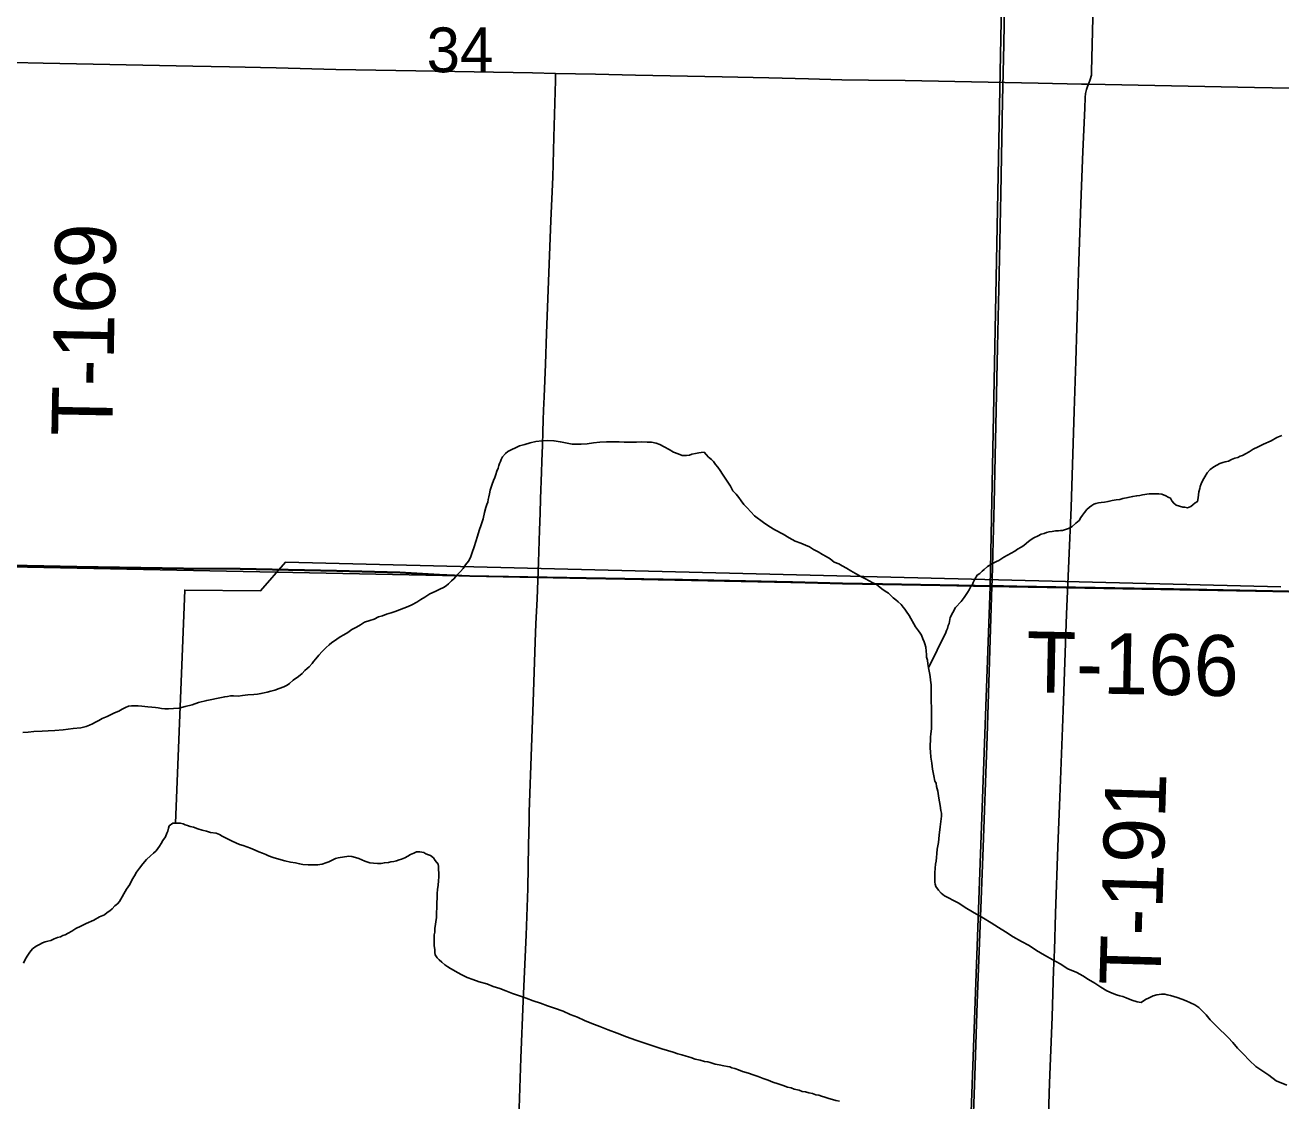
# Model space of a CAD drawing. Extents: x 2.4 to 73.1, y 4.5 to 25.6.
# Drawn here: x 47.569 to 48.155, y 18.287 to 18.789 of the extents above; entities that cross this region are included whole.
import ezdxf

# ---------------------------------------------------------------- set-up
doc = ezdxf.new("R2010")
doc.units = 0
for name, color, linetype in [('GM_X_County_Road', 7, 'Continuous'), ('GM_X_Interchange_Ramps', 7, 'Continuous'), ('GM_X_Minor_River', 7, 'Continuous'), ('GM_X_Section', 7, 'Continuous'), ('GM_X_Section_Text', 7, 'Continuous'), ('GM_X_State_Route', 7, 'Continuous'), ('GM_X_Township_Road', 7, 'Continuous'), ('GM_X_Township_Road_Text', 7, 'Continuous'), ('GM_X_US_Shield', 7, 'Continuous')]:
    doc.layers.add(name, color=color, linetype=linetype)

msp = doc.modelspace()

# ---------------------------------------------------------------- linework, layer by layer
at = {"layer": 'GM_X_County_Road'}
for points in [[(47.56352, 18.77134), (47.57771, 18.77106), (47.64763, 18.76963), (47.66471, 18.76927), (47.68646, 18.76885), (47.71441, 18.76814), (47.7517, 18.76746), (47.80608, 18.76652), (47.81688, 18.76628)], [(47.81688, 18.76628), (47.83559, 18.76588), (47.85423, 18.76542), (47.89462, 18.76467), (47.91637, 18.76418), (47.935, 18.76367), (47.95054, 18.76322), (47.96297, 18.76316), (47.98005, 18.76288), (48.01889, 18.76214), (48.04219, 18.76166), (48.06239, 18.76127), (48.06559, 18.7612)], [(48.06559, 18.7612), (48.14317, 18.75961), (48.19289, 18.75882), (48.21931, 18.75858), (48.26436, 18.75769), (48.29386, 18.75687), (48.31247, 18.75577), (48.32646, 18.75526), (48.38084, 18.75433), (48.42589, 18.75346), (48.47716, 18.75238), (48.50046, 18.75179), (48.51911, 18.75153), (48.55484, 18.75085), (48.57009, 18.75051)], [(47.51603, 18.53746), (47.59362, 18.53587), (47.64334, 18.53508), (47.66976, 18.53484), (47.7148, 18.53394), (47.74431, 18.53312), (47.76292, 18.53203), (47.7769, 18.53152), (47.83129, 18.53058), (47.87634, 18.52971), (47.92761, 18.52863), (47.9509, 18.52805), (47.96955, 18.52778), (48.00528, 18.52711), (48.02054, 18.52677)]]:
    msp.add_lwpolyline(points, dxfattribs=at)
at = {"layer": 'GM_X_Interchange_Ramps'}
for points in [[(47.51592, 18.53773), (47.5935, 18.53614), (47.64322, 18.53535), (47.66964, 18.53511), (47.71469, 18.53422), (47.74419, 18.5334), (47.7628, 18.5323), (47.77679, 18.53179), (47.83117, 18.53086), (47.87622, 18.52999), (47.92749, 18.52891), (47.95079, 18.52832), (47.96944, 18.52806), (48.00517, 18.52738), (48.02042, 18.52704), (48.02602, 18.52701), (48.03224, 18.52697), (48.10528, 18.52567), (48.14413, 18.52486), (48.18143, 18.52417)], [(48.18143, 18.52417), (48.14413, 18.52486), (48.10528, 18.52567), (48.03224, 18.52697), (48.02602, 18.52701), (48.02042, 18.52704), (48.00517, 18.52738), (47.96944, 18.52806), (47.95079, 18.52832), (47.92749, 18.52891), (47.87622, 18.52999), (47.83117, 18.53086), (47.77679, 18.53179), (47.7628, 18.5323), (47.74419, 18.5334), (47.71469, 18.53422), (47.66964, 18.53511), (47.64322, 18.53535), (47.5935, 18.53614), (47.51592, 18.53773)]]:
    msp.add_lwpolyline(points, dxfattribs=at)
at = {"layer": 'GM_X_Minor_River'}
for points in [[(47.69441, 18.483), (47.69688, 18.4847), (47.6986, 18.48622), (47.69993, 18.48755), (47.70088, 18.48849), (47.70183, 18.48925), (47.70336, 18.49077), (47.70393, 18.49172), (47.70507, 18.49304), (47.70641, 18.49475), (47.70793, 18.49646), (47.70983, 18.49835), (47.71117, 18.49949), (47.7125, 18.50062), (47.71364, 18.50138), (47.71478, 18.50214), (47.71631, 18.50327), (47.71802, 18.50422), (47.71992, 18.50536), (47.72183, 18.50668), (47.72392, 18.50781), (47.72582, 18.50895), (47.72773, 18.51009), (47.7302, 18.51084), (47.73229, 18.51159), (47.7342, 18.51254), (47.7361, 18.5131), (47.738, 18.51386), (47.74009, 18.51442), (47.742, 18.51518), (47.74808, 18.51744), (47.7498, 18.5182), (47.75208, 18.51952), (47.75398, 18.52065), (47.75589, 18.52179), (47.75817, 18.5233), (47.76065, 18.52444), (47.76293, 18.52557), (47.76464, 18.52633), (47.76578, 18.52708), (47.76693, 18.52803), (47.76826, 18.52936), (47.76959, 18.53049), (47.77093, 18.5322), (47.77245, 18.53372), (47.77378, 18.53523), (47.77493, 18.53694), (47.77626, 18.53865), (47.77721, 18.54036), (47.77798, 18.54263), (47.77893, 18.54529), (47.7797, 18.54776), (47.78046, 18.55023), (47.78123, 18.55289), (47.78219, 18.55555), (47.78314, 18.55839), (47.78372, 18.56124), (47.78429, 18.56371), (47.78486, 18.56504), (47.78525, 18.56618), (47.78544, 18.56732), (47.78582, 18.56865), (47.78601, 18.56998), (47.7864, 18.57169), (47.78678, 18.57321), (47.78735, 18.57454), (47.78793, 18.57625), (47.7885, 18.57758), (47.78907, 18.5791), (47.78945, 18.58062), (47.79003, 18.58195), (47.79041, 18.58327), (47.79079, 18.58422), (47.79117, 18.58517), (47.79155, 18.58612), (47.79213, 18.58726), (47.79346, 18.58878), (47.7946, 18.58973), (47.80012, 18.59237), (47.8026, 18.59312), (47.80507, 18.59388), (47.80773, 18.59444), (47.81058, 18.59481), (47.81325, 18.59499), (47.8161, 18.5948), (47.81914, 18.59422), (47.82237, 18.59364), (47.82465, 18.59325), (47.82655, 18.59324), (47.82883, 18.59324), (47.83169, 18.59342), (47.83454, 18.59379), (47.83758, 18.59416), (47.84062, 18.59434), (47.84386, 18.59434), (47.84652, 18.59433), (47.84899, 18.59413), (47.85203, 18.59412), (47.85469, 18.59411), (47.85717, 18.5943), (47.85964, 18.5941)], [(47.85964, 18.5941), (47.86173, 18.59409), (47.86382, 18.59371), (47.86553, 18.59313), (47.86762, 18.59199), (47.8699, 18.59065), (47.87199, 18.5895), (47.87408, 18.58874), (47.87598, 18.58797), (47.87807, 18.58796), (47.8794, 18.58815), (47.88054, 18.58853), (47.88225, 18.5889), (47.88377, 18.58909), (47.88492, 18.58928), (47.88625, 18.58946), (47.88719, 18.58832), (47.88833, 18.58718), (47.88966, 18.58603), (47.89061, 18.58508), (47.89156, 18.58374), (47.8927, 18.58241), (47.89365, 18.58089), (47.89478, 18.57917), (47.89858, 18.57365), (47.89971, 18.57137), (47.90123, 18.56984), (47.90237, 18.56832), (47.90351, 18.56679), (47.90484, 18.56508), (47.90635, 18.56355), (47.90806, 18.56165), (47.90977, 18.55974), (47.91395, 18.55669), (47.91642, 18.55497), (47.91926, 18.55325), (47.92307, 18.55115), (47.92591, 18.54943), (47.92876, 18.5479), (47.93142, 18.54695), (47.93351, 18.54599), (47.93541, 18.54522), (47.93731, 18.54408), (47.9394, 18.54293), (47.94149, 18.54178), (47.9432, 18.54083), (47.9451, 18.53968), (47.947, 18.53816), (47.94909, 18.53739), (47.95061, 18.53644), (47.9527, 18.53529), (47.95479, 18.53414), (47.95687, 18.53281), (47.95935, 18.53147), (47.96162, 18.53032), (47.96333, 18.52937), (47.96504, 18.52841), (47.96656, 18.52784), (47.96751, 18.52707), (47.96922, 18.52574), (47.97074, 18.5246), (47.97226, 18.52364), (47.9734, 18.5225), (47.97454, 18.52154), (47.97568, 18.52059), (47.97682, 18.51964), (47.97814, 18.5183), (47.97909, 18.51716), (47.97985, 18.51621), (47.98061, 18.51525), (47.98194, 18.51316), (47.98497, 18.50802), (47.9863, 18.50611), (47.98706, 18.50497), (47.98763, 18.50402), (47.98838, 18.50231), (47.98895, 18.50097), (47.98933, 18.50002), (47.98971, 18.4985), (47.98989, 18.4966), (47.99008, 18.49508), (47.99008, 18.49375), (47.99046, 18.49242), (47.99065, 18.4907), (47.99102, 18.4888), (47.9914, 18.48652), (47.99178, 18.48481), (47.99196, 18.4831), (47.99215, 18.48082), (47.99214, 18.47853), (47.99214, 18.47663), (47.99214, 18.47473), (47.99214, 18.47283), (47.99232, 18.47055), (47.99232, 18.46827), (47.99231, 18.46618), (47.99231, 18.46371), (47.9923, 18.46029), (47.99211, 18.45801), (47.99192, 18.45649), (47.99191, 18.45478)], [(48.12238, 18.58138), (48.12409, 18.5827), (48.12561, 18.58346), (48.12694, 18.58421), (48.12828, 18.58459), (48.12942, 18.58497), (48.13094, 18.58534), (48.13246, 18.5861), (48.13398, 18.58666), (48.13532, 18.58704), (48.13646, 18.58761), (48.1376, 18.58798), (48.13893, 18.58874), (48.14064, 18.58969), (48.14255, 18.59082), (48.14483, 18.59196), (48.14731, 18.59328), (48.15092, 18.59479), (48.15358, 18.5963), (48.15587, 18.59725)], [(47.99102, 18.4888), (47.99904, 18.50532), (47.99942, 18.50627), (47.9998, 18.50721), (48.00018, 18.50854), (48.00057, 18.50949), (48.00114, 18.51234), (48.00362, 18.5169), (48.00629, 18.51974), (48.00762, 18.52164), (48.00857, 18.52297), (48.00915, 18.52392), (48.00991, 18.52524), (48.01067, 18.52676), (48.01143, 18.52771), (48.01182, 18.52866), (48.01258, 18.53018), (48.01372, 18.53207), (48.01487, 18.53283), (48.01601, 18.53397), (48.01696, 18.53473), (48.01848, 18.53605), (48.02077, 18.53757), (48.02267, 18.53851), (48.02381, 18.53889), (48.02514, 18.53984), (48.0261, 18.5404), (48.02781, 18.54135), (48.02952, 18.54229), (48.03124, 18.54324), (48.03257, 18.54419), (48.03428, 18.54513), (48.03542, 18.54589), (48.03676, 18.54703), (48.03847, 18.54835), (48.04018, 18.54949), (48.04209, 18.55043), (48.04361, 18.55119), (48.04494, 18.55156), (48.04608, 18.55194), (48.04722, 18.55232), (48.04874, 18.5525), (48.05027, 18.55269), (48.0516, 18.55269), (48.05255, 18.55287), (48.0535, 18.55287), (48.05635, 18.55381), (48.05787, 18.55457), (48.05978, 18.55627), (48.0613, 18.5576), (48.06207, 18.55893), (48.06283, 18.56007), (48.06378, 18.56139), (48.06492, 18.56272), (48.06607, 18.56386), (48.06721, 18.56462), (48.06816, 18.56518), (48.06911, 18.56556), (48.07025, 18.56575), (48.07158, 18.56593), (48.0731, 18.56612), (48.07482, 18.5665), (48.07672, 18.56687), (48.07862, 18.56724), (48.08033, 18.56743), (48.08166, 18.56781), (48.08414, 18.56837), (48.08623, 18.56874), (48.08813, 18.56912), (48.08965, 18.5693), (48.09079, 18.56949), (48.09193, 18.56968), (48.09289, 18.56986), (48.09403, 18.57005), (48.09498, 18.57005), (48.09688, 18.57004), (48.0984, 18.57004), (48.09992, 18.56984), (48.10182, 18.56908), (48.10277, 18.56851), (48.10391, 18.56793), (48.10448, 18.56679), (48.10543, 18.56565), (48.10657, 18.56469), (48.10961, 18.56373), (48.11056, 18.56373), (48.11189, 18.56354), (48.11341, 18.5641), (48.11436, 18.56486), (48.1155, 18.56581), (48.11646, 18.56638), (48.11684, 18.56809), (48.11703, 18.56961), (48.11722, 18.57094), (48.11761, 18.57246), (48.1178, 18.57341), (48.11818, 18.57473), (48.11895, 18.57644), (48.1199, 18.57796), (48.12104, 18.57986), (48.12238, 18.58138)], [(47.63947, 18.41636), (47.64385, 18.52507), (47.67921, 18.52478), (47.69084, 18.53806), (48.15544, 18.52656)], [(47.56831, 18.45866), (47.57078, 18.45884), (47.57344, 18.45902), (47.57725, 18.4592), (47.5801, 18.45938), (47.58314, 18.45956), (47.58713, 18.45993), (47.5917, 18.46049), (47.59531, 18.46086), (47.59778, 18.46142), (47.59931, 18.46199), (47.60083, 18.46274), (47.60216, 18.4635), (47.60368, 18.46426), (47.60521, 18.4652), (47.60768, 18.46614), (47.6092, 18.4669), (47.6111, 18.46785), (47.61301, 18.4686), (47.61453, 18.46955), (47.61624, 18.4703), (47.61757, 18.47087), (47.61891, 18.47105), (47.62043, 18.47105), (47.62214, 18.47104), (47.62385, 18.47085), (47.62651, 18.47065), (47.62841, 18.47046), (47.63012, 18.47026), (47.63145, 18.47007), (47.63297, 18.46987), (47.63449, 18.46968), (47.6362, 18.46967), (47.63849, 18.46986), (47.64115, 18.47004), (47.644, 18.47079), (47.64723, 18.47154), (47.65028, 18.47267), (47.65408, 18.47361), (47.66093, 18.47492), (47.66245, 18.4753), (47.66378, 18.47548), (47.66511, 18.47567), (47.66664, 18.47567), (47.66873, 18.47566), (47.67082, 18.47584), (47.67329, 18.47622), (47.67614, 18.4764), (47.67785, 18.47658), (47.67938, 18.47677), (47.6809, 18.47715), (47.68223, 18.47752), (47.68394, 18.4779), (47.68584, 18.47846), (47.68794, 18.47922), (47.69003, 18.47997), (47.69155, 18.48073), (47.69269, 18.48148), (47.69441, 18.483)], [(47.99191, 18.45478), (47.99172, 18.45307), (47.99172, 18.45136), (47.9919, 18.44964), (47.99209, 18.44717), (47.99247, 18.44432), (47.99284, 18.44147), (47.99341, 18.43843), (47.99397, 18.43595), (47.99454, 18.435), (47.99473, 18.43348), (47.99529, 18.4312), (47.99586, 18.42796), (47.99642, 18.42454), (47.9968, 18.42226), (47.99699, 18.42093), (47.99699, 18.4196), (47.99641, 18.41466), (47.99602, 18.41067), (47.99563, 18.40725), (47.99506, 18.40421), (47.99486, 18.40212), (47.99467, 18.40022), (47.99448, 18.39851), (47.99428, 18.39718), (47.99409, 18.39528), (47.9939, 18.39319), (47.99389, 18.39148), (47.99389, 18.39034), (47.99389, 18.38881), (47.99408, 18.38786), (47.99446, 18.38672), (47.99559, 18.38501), (47.99692, 18.38367), (47.99844, 18.38234), (48.00034, 18.38138), (48.00262, 18.38024), (48.00509, 18.3789), (48.00813, 18.37699), (48.01155, 18.37489), (48.01668, 18.37202), (48.02028, 18.36973), (48.0237, 18.36763), (48.02693, 18.36553), (48.03054, 18.36324), (48.03434, 18.36114), (48.03795, 18.35923), (48.04137, 18.35694), (48.04517, 18.35464), (48.04896, 18.35254), (48.05238, 18.35063), (48.05599, 18.34834), (48.06017, 18.34662), (48.06302, 18.34509), (48.06568, 18.34337), (48.06853, 18.34165), (48.07138, 18.33974), (48.07423, 18.33803), (48.0767, 18.33688), (48.07879, 18.33611), (48.08031, 18.33573), (48.08164, 18.33534), (48.08316, 18.33477), (48.08582, 18.33362), (48.08829, 18.33285), (48.09019, 18.33266), (48.09228, 18.33398), (48.094, 18.33474), (48.0959, 18.33568), (48.09761, 18.33625), (48.0997, 18.33643), (48.10122, 18.33643), (48.10236, 18.33623), (48.10388, 18.33585), (48.10541, 18.33547), (48.10711, 18.33489), (48.10921, 18.33412), (48.1113, 18.33336), (48.11319, 18.3324), (48.11528, 18.33145), (48.11718, 18.3303), (48.1187, 18.32878), (48.1206, 18.32687), (48.1225, 18.32458), (48.12516, 18.32172), (48.12724, 18.31963), (48.12914, 18.31791), (48.13085, 18.3162), (48.13294, 18.31391), (48.13521, 18.31124), (48.13787, 18.30857), (48.14072, 18.30552), (48.14376, 18.30266), (48.14698, 18.30056), (48.14983, 18.29865), (48.15325, 18.29598), (48.15819, 18.29407)], [(47.57282, 18.35763), (47.57453, 18.35896), (47.57606, 18.35971), (47.57739, 18.36047), (47.57872, 18.36085), (47.57986, 18.36122), (47.58138, 18.3616), (47.58291, 18.36235), (47.58443, 18.36292), (47.58576, 18.3633), (47.5869, 18.36386), (47.58804, 18.36424), (47.58938, 18.365), (47.59109, 18.36594), (47.59299, 18.36708), (47.59528, 18.36821), (47.59775, 18.36953), (47.60136, 18.37105), (47.60403, 18.37256), (47.60631, 18.3735), (47.60764, 18.37464), (47.60879, 18.3754), (47.60993, 18.37634), (47.61126, 18.37767), (47.61241, 18.37862), (47.61336, 18.37975), (47.6166, 18.38545), (47.61813, 18.38772), (47.61927, 18.39), (47.62041, 18.39171), (47.62137, 18.39342), (47.6227, 18.39531), (47.62423, 18.3974), (47.62594, 18.3993), (47.62785, 18.401), (47.62918, 18.40233), (47.63051, 18.40346), (47.63127, 18.40441), (47.63204, 18.40555), (47.6328, 18.40688), (47.63356, 18.40821), (47.6349, 18.40992), (47.63547, 18.41162), (47.63585, 18.41257), (47.63623, 18.4139), (47.63662, 18.41504), (47.63833, 18.41637), (47.63947, 18.41636), (47.64042, 18.41636), (47.64175, 18.41636), (47.64308, 18.41597), (47.64403, 18.41559), (47.64517, 18.41521), (47.64631, 18.41482), (47.64783, 18.41444), (47.64992, 18.41367), (47.65201, 18.4131), (47.65391, 18.41252), (47.65582, 18.41195), (47.65848, 18.41156), (47.66, 18.41098), (47.66133, 18.41022), (47.66285, 18.40946), (47.66436, 18.40869), (47.66589, 18.40793), (47.66759, 18.40716), (47.6693, 18.4064), (47.67101, 18.40582), (47.67273, 18.40524), (47.67443, 18.40467), (47.67671, 18.40371), (47.67842, 18.40295), (47.68014, 18.40237), (47.68165, 18.40161), (47.68298, 18.40103), (47.68507, 18.40027), (47.68774, 18.3995), (47.69059, 18.39873), (47.69325, 18.39815), (47.69553, 18.39777), (47.69743, 18.39738), (47.69895, 18.397), (47.70142, 18.3968), (47.70351, 18.39679), (47.70579, 18.39679), (47.70789, 18.39716), (47.7096, 18.39773), (47.71112, 18.39829), (47.71264, 18.39905), (47.71416, 18.39981), (47.7155, 18.40018), (47.72044, 18.40093), (47.72177, 18.40073), (47.72348, 18.40035), (47.725, 18.39977), (47.72652, 18.3992), (47.72785, 18.39863), (47.7288, 18.39824), (47.73013, 18.39786), (47.73184, 18.39766), (47.73374, 18.39747)], [(47.73374, 18.39747), (47.73546, 18.39746), (47.73698, 18.39784), (47.73888, 18.39802), (47.74002, 18.39821), (47.74135, 18.3984), (47.74268, 18.39877), (47.74382, 18.39915), (47.74497, 18.39953), (47.74649, 18.40009), (47.74801, 18.40085), (47.74915, 18.40161), (47.75067, 18.40236), (47.75201, 18.40293), (47.75353, 18.40292), (47.75448, 18.40273), (47.75543, 18.40254), (47.75638, 18.40197), (47.75752, 18.40158), (47.75847, 18.4012), (47.75999, 18.40005), (47.76075, 18.39891), (47.76207, 18.3972), (47.76226, 18.39606), (47.76226, 18.39473), (47.76245, 18.39302), (47.76244, 18.3913), (47.76225, 18.3894), (47.76206, 18.38731), (47.76186, 18.38541), (47.76167, 18.38351), (47.76167, 18.38161), (47.76147, 18.37895), (47.76147, 18.37686), (47.76127, 18.37458), (47.76127, 18.3723), (47.7605, 18.36717), (47.7605, 18.36546), (47.7603, 18.36413), (47.7603, 18.36318), (47.7603, 18.36185), (47.7603, 18.35995), (47.7603, 18.359), (47.76048, 18.35729), (47.76048, 18.35596), (47.76067, 18.35482), (47.76162, 18.35348), (47.76257, 18.35253), (47.76389, 18.35138), (47.76522, 18.35024), (47.76655, 18.34929), (47.76788, 18.34852), (47.76921, 18.34776), (47.77111, 18.34661), (47.7732, 18.34547), (47.77567, 18.34432), (47.77833, 18.34336), (47.78118, 18.34221), (47.78479, 18.34125), (47.78783, 18.3401), (47.79087, 18.33914), (47.79372, 18.33799), (47.79676, 18.33685), (47.79999, 18.3357), (47.80322, 18.33455), (47.80645, 18.3334), (47.80987, 18.33225), (47.8131, 18.3311), (47.81633, 18.32995), (47.82051, 18.3286), (47.82374, 18.32707), (47.82716, 18.32573), (47.83039, 18.3242), (47.83381, 18.32287), (47.83761, 18.32133), (47.84141, 18.3198), (47.84559, 18.31827), (47.84996, 18.31655), (47.85433, 18.31501), (47.8665, 18.31099), (47.86916, 18.31022), (47.87182, 18.30945), (47.87391, 18.30868), (47.87581, 18.30811), (47.8779, 18.30753), (47.87999, 18.30696), (47.88208, 18.30619), (47.88436, 18.30561), (47.88645, 18.30504), (47.88797, 18.30484), (47.88911, 18.30465), (47.89006, 18.30427), (47.89139, 18.30388), (47.89329, 18.3035), (47.89538, 18.30311), (47.89709, 18.30273), (47.89823, 18.30253), (47.89918, 18.30215), (47.90051, 18.30177), (47.90222, 18.30119), (47.90412, 18.30042)], [(47.56863, 18.35099), (47.56939, 18.3527), (47.57034, 18.35422), (47.57149, 18.35611), (47.57282, 18.35763)], [(47.90412, 18.30042), (47.90698, 18.29966), (47.90907, 18.29889), (47.91153, 18.29812), (47.91382, 18.29717), (47.9161, 18.2964), (47.91838, 18.29544), (47.92085, 18.29468), (47.92313, 18.29391), (47.92522, 18.29314), (47.92693, 18.29276), (47.92826, 18.29218), (47.93054, 18.29161), (47.93206, 18.29103), (47.93358, 18.29084), (47.9351, 18.29045), (47.93681, 18.29007), (47.93833, 18.28949), (47.93985, 18.2893), (47.94099, 18.28892), (47.94251, 18.28834), (47.94441, 18.28777), (47.94612, 18.28738), (47.94764, 18.28681), (47.94935, 18.28661)]]:
    msp.add_lwpolyline(points, dxfattribs=at)
at = {"layer": 'GM_X_Section'}
for points in [[(48.02962, 19.03095), (48.01971, 18.52676), (47.51592, 18.53684), (47.52789, 19.04042)], [(48.02962, 19.03095), (48.53469, 19.01959), (48.52423, 18.51788), (48.01971, 18.52676)]]:
    msp.add_lwpolyline(points, close=True, dxfattribs=at)
at = {"layer": 'GM_X_State_Route'}
for points in [[(48.02054, 18.52677), (48.02064, 18.53005), (48.02167, 18.56548), (48.02321, 18.63852), (48.02394, 18.67271), (48.0247, 18.71), (48.02554, 18.75352), (48.02615, 18.77993), (48.02666, 18.8079)], [(48.00524, 18.10511), (48.0057, 18.11657), (48.00795, 18.17559), (48.00955, 18.21753), (48.01114, 18.25946), (48.01146, 18.26802), (48.01259, 18.2983), (48.01373, 18.33247), (48.01625, 18.40081), (48.01837, 18.45673), (48.02008, 18.51192), (48.02054, 18.52677)]]:
    msp.add_lwpolyline(points, dxfattribs=at)
at = {"layer": 'GM_X_Township_Road'}
for points in [[(48.06559, 18.7612), (48.06647, 18.76342), (48.06698, 18.76542), (48.06707, 18.76716), (48.06778, 18.79848), (48.06814, 18.82179), (48.06852, 18.84977), (48.06918, 18.88085), (48.06966, 18.90416), (48.07002, 18.92903), (48.07157, 18.99429), (48.0718, 19.01269)], [(47.80452, 18.41756), (47.80461, 18.42158), (47.80571, 18.45171), (47.80649, 18.47286), (47.80731, 18.50089), (47.80762, 18.50935), (47.80824, 18.52097), (47.80898, 18.53814), (47.80942, 18.55313), (47.80965, 18.56105), (47.80988, 18.56765), (47.81037, 18.58008), (47.81051, 18.58507), (47.81074, 18.59276), (47.81091, 18.59891), (47.81107, 18.60443), (47.81129, 18.60904), (47.81158, 18.61528), (47.81217, 18.63057), (47.81272, 18.64481), (47.8147, 18.69766), (47.81557, 18.71786), (47.81609, 18.73651), (47.8168, 18.76295), (47.81688, 18.76628)], [(48.04598, 18.24485), (48.04647, 18.26536), (48.04739, 18.29488), (48.04863, 18.32595), (48.04934, 18.3477), (48.04973, 18.35702), (48.05021, 18.37411), (48.05131, 18.40518), (48.05221, 18.42848), (48.05383, 18.46887), (48.05542, 18.51392), (48.05652, 18.53877), (48.05748, 18.56362), (48.05903, 18.60868), (48.05971, 18.63198), (48.06118, 18.6786), (48.06227, 18.70967), (48.06295, 18.72987), (48.06388, 18.75006), (48.06415, 18.75508), (48.06432, 18.75687), (48.06473, 18.75871), (48.06524, 18.76009), (48.06559, 18.7612)], [(48.02054, 18.52677), (48.02614, 18.52673), (48.03235, 18.52669), (48.1054, 18.5254), (48.14425, 18.52458), (48.18155, 18.52389), (48.20641, 18.52364), (48.23439, 18.52371), (48.25926, 18.52335), (48.30432, 18.5223), (48.32763, 18.52186), (48.35561, 18.5214), (48.40378, 18.52023), (48.42553, 18.51965), (48.44107, 18.51937), (48.45661, 18.51905), (48.4706, 18.51881), (48.48614, 18.51866), (48.511, 18.51818), (48.52325, 18.51806)], [(47.79871, 18.25043), (47.79943, 18.26923), (47.80069, 18.30654), (47.80182, 18.33334), (47.80311, 18.36405), (47.80392, 18.38581), (47.80426, 18.40603), (47.80452, 18.41756)]]:
    msp.add_lwpolyline(points, dxfattribs=at)
at = {"layer": 'GM_X_US_Shield'}
for points in [[(47.49902, 18.10511), (48.00443, 18.10511), (48.01971, 18.52676), (47.51592, 18.53684)], [(48.00443, 18.10511), (48.51273, 18.10511), (48.52423, 18.51788), (48.01971, 18.52676)]]:
    msp.add_lwpolyline(points, close=True, dxfattribs=at)

# ---------------------------------------------------------------- texts
at = {"layer": 'GM_X_Section_Text'}
msp.add_text('34', height=0.020928, rotation=0.00001, dxfattribs=at).set_placement((47.75672, 18.76679))
at = {"layer": 'GM_X_Township_Road_Text'}
for s, rotation, p in [('T-169', 88.87694, (47.60995, 18.59676)), ('T-166', 358.87625, (48.03637, 18.47746)), ('T-191', 88.32122, (48.09912, 18.34028))]:
    msp.add_text(s, height=0.028409, rotation=rotation, dxfattribs=at).set_placement(p)

doc.saveas('drawing.dxf')
